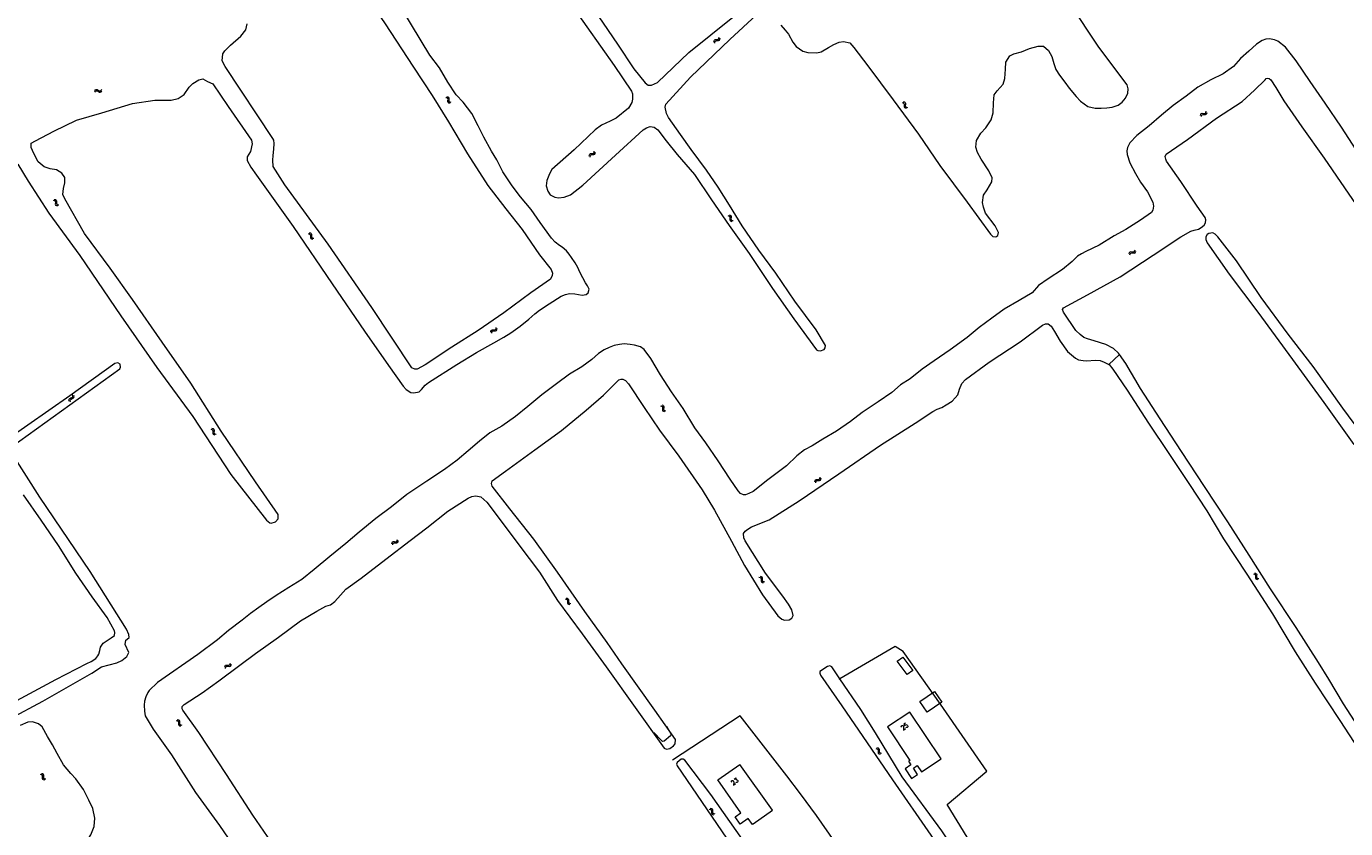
# Model space of a CAD drawing. Header units: metres. Extents: x 189705 to 199106, y 581686 to 588448.
# Tile 306 of 555: x 195425 to 195890, y 585041 to 585323. Entities that reach past the tile are written whole.
import ezdxf

# ---------------------------------------------------------------- set-up
doc = ezdxf.new("R2010")
doc.units = ezdxf.units.M
doc.layers.add('B-WA-OG-GBKN-G', color=7, linetype='Continuous', lineweight=18)
doc.styles.add('Style-STANDARD', font='STANDARD.shx')

msp = doc.modelspace()

# ---------------------------------------------------------------- linework, layer by layer
at = {"layer": 'B-WA-OG-GBKN-G'}
for p, q in [((195667.269, 585317.446), (195667.314, 585317.851)), ((195667.314, 585317.851), (195667.465, 585318.141)), ((195667.465, 585318.141), (195667.774, 585318.28)), ((195667.607, 585317.082), (195667.654, 585317.487)), ((195667.654, 585317.487), (195667.808, 585317.777)), ((195667.774, 585318.28), (195668.18, 585318.299)), ((195667.808, 585317.777), (195668.106, 585317.911)), ((195668.106, 585317.911), (195668.52, 585317.936)), ((195668.18, 585318.299), (195668.588, 585318.319)), ((195668.52, 585317.936), (195668.927, 585317.953)), ((195668.588, 585318.319), (195668.889, 585318.451)), ((195668.889, 585318.451), (195669.048, 585318.748)), ((195668.927, 585317.953), (195669.229, 585318.086)), ((195669.048, 585318.748), (195669.094, 585319.154)), ((195669.229, 585318.086), (195669.386, 585318.384)), ((195669.386, 585318.384), (195669.432, 585318.79)), ((195449.428, 585300.331), (195449.689, 585300.644)), ((195449.508, 585299.841), (195449.772, 585300.152)), ((195449.689, 585300.644), (195449.975, 585300.803)), ((195449.772, 585300.152), (195450.06, 585300.309)), ((195449.975, 585300.803), (195450.309, 585300.747)), ((195450.06, 585300.309), (195450.382, 585300.256)), ((195450.309, 585300.747), (195450.658, 585300.539)), ((195450.382, 585300.256), (195450.741, 585300.049)), ((195450.658, 585300.539), (195451.01, 585300.33)), ((195450.741, 585300.049), (195451.09, 585299.838)), ((195451.01, 585300.33), (195451.334, 585300.273)), ((195451.09, 585299.838), (195451.415, 585299.781)), ((195451.334, 585300.273), (195451.63, 585300.433)), ((195451.415, 585299.781), (195451.711, 585299.943)), ((195451.63, 585300.433), (195451.893, 585300.746)), ((195451.711, 585299.943), (195451.974, 585300.256)), ((195573.348, 585297.782), (195572.948, 585297.868)), ((195573.743, 585298.083), (195573.343, 585298.169)), ((195573.628, 585297.596), (195573.348, 585297.782)), ((195573.73, 585297.283), (195573.628, 585297.596)), ((195573.689, 585296.469), (195573.71, 585296.875)), ((195573.797, 585296.147), (195573.689, 585296.469)), ((195573.71, 585296.875), (195573.73, 585297.283)), ((195574.025, 585297.898), (195573.743, 585298.083)), ((195574.071, 585295.969), (195573.797, 585296.147)), ((195574.127, 585297.585), (195574.025, 585297.898)), ((195574.47, 585295.885), (195574.071, 585295.969)), ((195574.089, 585296.763), (195574.104, 585297.177)), ((195574.193, 585296.454), (195574.089, 585296.763)), ((195574.104, 585297.177), (195574.127, 585297.585)), ((195574.467, 585296.272), (195574.193, 585296.454)), ((195574.865, 585296.185), (195574.467, 585296.272)), ((195733.477, 585296.154), (195733.874, 585296.062)), ((195733.874, 585296.062), (195734.146, 585295.878)), ((195733.875, 585296.45), (195734.273, 585296.361)), ((195734.146, 585295.878), (195734.246, 585295.568)), ((195734.226, 585295.153), (195734.199, 585294.746)), ((195734.199, 585294.746), (195734.298, 585294.432)), ((195734.246, 585295.568), (195734.226, 585295.153)), ((195734.273, 585296.361), (195734.545, 585296.18)), ((195734.298, 585294.432), (195734.577, 585294.243)), ((195734.545, 585296.18), (195734.649, 585295.857)), ((195734.577, 585294.243), (195734.976, 585294.153)), ((195734.624, 585295.451), (195734.599, 585295.044)), ((195734.599, 585295.044), (195734.698, 585294.729)), ((195734.649, 585295.857), (195734.624, 585295.451)), ((195734.698, 585294.729), (195734.976, 585294.539)), ((195734.976, 585294.539), (195735.374, 585294.449)), ((195838.471, 585291.619), (195838.56, 585292.016)), ((195838.56, 585292.016), (195838.743, 585292.288)), ((195838.743, 585292.288), (195839.065, 585292.391)), ((195838.766, 585291.219), (195838.858, 585291.616)), ((195838.858, 585291.616), (195839.044, 585291.887)), ((195839.044, 585291.887), (195839.354, 585291.987)), ((195839.065, 585292.391), (195839.471, 585292.365)), ((195839.354, 585291.987), (195839.768, 585291.967)), ((195839.471, 585292.365), (195839.879, 585292.34)), ((195839.768, 585291.967), (195840.175, 585291.939)), ((195839.879, 585292.34), (195840.193, 585292.437)), ((195840.175, 585291.939), (195840.49, 585292.036)), ((195840.193, 585292.437), (195840.384, 585292.715)), ((195840.384, 585292.715), (195840.475, 585293.113)), ((195840.49, 585292.036), (195840.679, 585292.315)), ((195840.679, 585292.315), (195840.77, 585292.714)), ((195623.421, 585277.352), (195623.456, 585277.758)), ((195623.456, 585277.758), (195623.601, 585278.051)), ((195623.601, 585278.051), (195623.907, 585278.197)), ((195623.767, 585276.996), (195623.805, 585277.401)), ((195623.805, 585277.401), (195623.952, 585277.695)), ((195623.907, 585278.197), (195624.313, 585278.225)), ((195623.952, 585277.695), (195624.247, 585277.835)), ((195624.247, 585277.835), (195624.66, 585277.869)), ((195624.313, 585278.225), (195624.72, 585278.254)), ((195624.66, 585277.869), (195625.067, 585277.896)), ((195624.72, 585278.254), (195625.019, 585278.392)), ((195625.019, 585278.392), (195625.171, 585278.693)), ((195625.067, 585277.896), (195625.366, 585278.035)), ((195625.171, 585278.693), (195625.208, 585279.1)), ((195625.366, 585278.035), (195625.517, 585278.336)), ((195625.517, 585278.336), (195625.554, 585278.743)), ((195434.824, 585261.804), (195435.224, 585261.723)), ((195435.215, 585262.111), (195435.615, 585262.033)), ((195435.224, 585261.723), (195435.5, 585261.546)), ((195435.615, 585262.033), (195435.892, 585261.859)), ((195435.892, 585261.859), (195436.004, 585261.539)), ((195435.5, 585261.546), (195435.609, 585261.239)), ((195435.6, 585260.824), (195435.584, 585260.417)), ((195435.584, 585260.417), (195435.691, 585260.105)), ((195435.609, 585261.239), (195435.6, 585260.824)), ((195435.691, 585260.105), (195435.975, 585259.924)), ((195435.975, 585259.924), (195436.376, 585259.844)), ((195435.99, 585261.133), (195435.976, 585260.725)), ((195435.976, 585260.725), (195436.083, 585260.413)), ((195436.004, 585261.539), (195435.99, 585261.133)), ((195436.083, 585260.413), (195436.366, 585260.231)), ((195436.366, 585260.231), (195436.767, 585260.151)), ((195672.186, 585256.407), (195672.58, 585256.3)), ((195672.58, 585256.3), (195672.844, 585256.105)), ((195672.596, 585256.687), (195672.99, 585256.584)), ((195672.844, 585256.105), (195672.933, 585255.792)), ((195672.897, 585255.378), (195672.855, 585254.973)), ((195672.855, 585254.973), (195672.941, 585254.655)), ((195672.933, 585255.792), (195672.897, 585255.378)), ((195672.941, 585254.655), (195673.213, 585254.456)), ((195672.99, 585256.584), (195673.255, 585256.392)), ((195673.213, 585254.456), (195673.608, 585254.35)), ((195673.255, 585256.392), (195673.347, 585256.066)), ((195673.306, 585255.661), (195673.266, 585255.255)), ((195673.266, 585255.255), (195673.353, 585254.937)), ((195673.347, 585256.066), (195673.306, 585255.661)), ((195673.353, 585254.937), (195673.623, 585254.737)), ((195673.623, 585254.737), (195674.018, 585254.631)), ((195524.531, 585250.06), (195524.932, 585249.988)), ((195524.915, 585250.375), (195525.317, 585250.306)), ((195524.932, 585249.988), (195525.213, 585249.817)), ((195525.213, 585249.817), (195525.328, 585249.512)), ((195525.317, 585250.306), (195525.597, 585250.137)), ((195525.328, 585249.097), (195525.32, 585248.689)), ((195525.32, 585248.689), (195525.434, 585248.38)), ((195525.328, 585249.512), (195525.328, 585249.097)), ((195525.434, 585248.38), (195525.722, 585248.205)), ((195525.597, 585250.137), (195525.717, 585249.82)), ((195525.711, 585249.414), (195525.706, 585249.005)), ((195525.706, 585249.005), (195525.819, 585248.696)), ((195525.717, 585249.82), (195525.711, 585249.414)), ((195525.722, 585248.205), (195526.125, 585248.134)), ((195525.819, 585248.696), (195526.106, 585248.52)), ((195526.106, 585248.52), (195526.508, 585248.449)), ((195813.375, 585243.001), (195813.488, 585243.392)), ((195813.488, 585243.392), (195813.685, 585243.653)), ((195813.685, 585243.653), (195814.013, 585243.738)), ((195813.762, 585242.976), (195813.963, 585243.236)), ((195813.963, 585243.236), (195814.278, 585243.318)), ((195814.013, 585243.738), (195814.417, 585243.688)), ((195814.278, 585243.318), (195814.691, 585243.273)), ((195814.417, 585243.688), (195814.823, 585243.639)), ((195814.691, 585243.273), (195815.096, 585243.222)), ((195814.823, 585243.639), (195815.142, 585243.718)), ((195815.096, 585243.222), (195815.415, 585243.301)), ((195815.142, 585243.718), (195815.349, 585243.984)), ((195815.349, 585243.984), (195815.463, 585244.377)), ((195815.415, 585243.301), (195815.62, 585243.568)), ((195815.62, 585243.568), (195815.734, 585243.961)), ((195813.647, 585242.585), (195813.762, 585242.976)), ((195588.782, 585215.445), (195588.851, 585215.847)), ((195588.851, 585215.847), (195589.018, 585216.128)), ((195589.018, 585216.128), (195589.335, 585216.248)), ((195589.098, 585215.062), (195589.169, 585215.463)), ((195589.169, 585215.463), (195589.34, 585215.744)), ((195589.335, 585216.248), (195589.742, 585216.243)), ((195589.34, 585215.744), (195589.645, 585215.86)), ((195589.645, 585215.86), (195590.06, 585215.861)), ((195589.742, 585216.243), (195590.15, 585216.239)), ((195590.06, 585215.861), (195590.468, 585215.854)), ((195590.15, 585216.239), (195590.459, 585216.353)), ((195590.459, 585216.353), (195590.635, 585216.64)), ((195590.468, 585215.854), (195590.776, 585215.968)), ((195590.635, 585216.64), (195590.705, 585217.042)), ((195590.776, 585215.968), (195590.951, 585216.256)), ((195590.951, 585216.256), (195591.021, 585216.659)), ((195440.437, 585191.924), (195440.688, 585192.151)), ((195440.688, 585192.151), (195441.068, 585192.295)), ((195441.068, 585192.295), (195441.45, 585192.441)), ((195441.118, 585191.903), (195441.504, 585192.056)), ((195441.45, 585192.441), (195441.695, 585192.66)), ((195441.504, 585192.056), (195441.886, 585192.199)), ((195441.754, 585192.992), (195441.672, 585193.392)), ((195441.695, 585192.66), (195441.754, 585192.992)), ((195441.886, 585192.199), (195442.131, 585192.418)), ((195442.188, 585192.751), (195442.106, 585193.151)), ((195442.131, 585192.418), (195442.188, 585192.751)), ((195440.384, 585191.601), (195440.437, 585191.924)), ((195440.467, 585191.202), (195440.384, 585191.601)), ((195440.821, 585191.36), (195440.877, 585191.684)), ((195440.901, 585190.961), (195440.821, 585191.36)), ((195440.877, 585191.684), (195441.118, 585191.903)), ((195648.495, 585189.556), (195648.888, 585189.448)), ((195648.888, 585189.448), (195649.151, 585189.252)), ((195648.905, 585189.835), (195649.299, 585189.73)), ((195649.151, 585189.252), (195649.239, 585188.938)), ((195649.202, 585188.525), (195649.158, 585188.119)), ((195649.158, 585188.119), (195649.243, 585187.802)), ((195649.239, 585188.938), (195649.202, 585188.525)), ((195649.243, 585187.802), (195649.514, 585187.601)), ((195649.299, 585189.73), (195649.563, 585189.537)), ((195649.514, 585187.601), (195649.909, 585187.494)), ((195649.563, 585189.537), (195649.654, 585189.211)), ((195649.611, 585188.806), (195649.57, 585188.4)), ((195649.57, 585188.4), (195649.655, 585188.082)), ((195649.654, 585189.211), (195649.611, 585188.806)), ((195649.655, 585188.082), (195649.925, 585187.881)), ((195649.925, 585187.881), (195650.319, 585187.774)), ((195490.269, 585181.324), (195490.666, 585181.23)), ((195490.666, 585181.23), (195490.936, 585181.044)), ((195490.67, 585181.618), (195491.067, 585181.526)), ((195490.936, 585181.044), (195491.034, 585180.733)), ((195491.012, 585180.319), (195490.982, 585179.912)), ((195490.982, 585179.912), (195491.078, 585179.597)), ((195491.034, 585180.733), (195491.012, 585180.319)), ((195491.067, 585181.526), (195491.338, 585181.343)), ((195491.078, 585179.597), (195491.356, 585179.406)), ((195491.338, 585181.343), (195491.44, 585181.02)), ((195491.356, 585179.406), (195491.754, 585179.313)), ((195491.411, 585180.614), (195491.384, 585180.206)), ((195491.384, 585180.206), (195491.48, 585179.891)), ((195491.44, 585181.02), (195491.411, 585180.614)), ((195491.48, 585179.891), (195491.756, 585179.699)), ((195491.756, 585179.699), (195492.155, 585179.606)), ((195704.604, 585164.037), (195704.665, 585164.442)), ((195702.781, 585162.798), (195702.84, 585163.201)), ((195702.84, 585163.201), (195703.001, 585163.486)), ((195703.001, 585163.486), (195703.315, 585163.614)), ((195703.106, 585162.423), (195703.168, 585162.826)), ((195703.168, 585162.826), (195703.332, 585163.11)), ((195703.315, 585163.614), (195703.721, 585163.619)), ((195703.332, 585163.11), (195703.633, 585163.234)), ((195703.633, 585163.234), (195704.048, 585163.245)), ((195703.721, 585163.619), (195704.13, 585163.625)), ((195704.048, 585163.245), (195704.456, 585163.248)), ((195704.13, 585163.625), (195704.436, 585163.746)), ((195704.436, 585163.746), (195704.604, 585164.037)), ((195704.456, 585163.248), (195704.762, 585163.369)), ((195704.762, 585163.369), (195704.93, 585163.662)), ((195704.93, 585163.662), (195704.99, 585164.066)), ((195553.98, 585141.001), (195554.06, 585141.401)), ((195554.06, 585141.401), (195554.236, 585141.677)), ((195554.236, 585141.677), (195554.556, 585141.788)), ((195554.285, 585140.609), (195554.368, 585141.008)), ((195554.368, 585141.008), (195554.546, 585141.284)), ((195554.546, 585141.284), (195554.854, 585141.391)), ((195554.556, 585141.788), (195554.962, 585141.771)), ((195554.854, 585141.391), (195555.269, 585141.381)), ((195554.962, 585141.771), (195555.37, 585141.756)), ((195555.269, 585141.381), (195555.677, 585141.363)), ((195555.37, 585141.756), (195555.682, 585141.862)), ((195555.677, 585141.363), (195555.988, 585141.468)), ((195555.682, 585141.862), (195555.866, 585142.143)), ((195555.866, 585142.143), (195555.947, 585142.544)), ((195555.988, 585141.468), (195556.171, 585141.751)), ((195556.171, 585141.751), (195556.253, 585142.152)), ((195683.114, 585129.271), (195683.516, 585129.203)), ((195683.495, 585129.59), (195683.897, 585129.524)), ((195683.516, 585129.203), (195683.797, 585129.034)), ((195683.797, 585129.034), (195683.916, 585128.73)), ((195683.897, 585129.524), (195684.179, 585129.358)), ((195683.919, 585128.315), (195683.915, 585127.907)), ((195683.915, 585127.907), (195684.031, 585127.599)), ((195683.916, 585128.73), (195683.919, 585128.315)), ((195684.031, 585127.599), (195684.321, 585127.426)), ((195684.179, 585129.358), (195684.301, 585129.042)), ((195684.299, 585128.635), (195684.298, 585128.227)), ((195684.298, 585128.227), (195684.414, 585127.919)), ((195684.301, 585129.042), (195684.299, 585128.635)), ((195684.321, 585127.426), (195684.724, 585127.359)), ((195684.414, 585127.919), (195684.702, 585127.745)), ((195684.702, 585127.745), (195685.105, 585127.677)), ((195857.055, 585130.452), (195857.452, 585130.362)), ((195857.452, 585130.75), (195857.85, 585130.663)), ((195857.452, 585130.362), (195857.725, 585130.179)), ((195857.725, 585130.179), (195857.826, 585129.869)), ((195857.808, 585129.455), (195857.783, 585129.048)), ((195857.783, 585129.048), (195857.883, 585128.734)), ((195857.826, 585129.869), (195857.808, 585129.455)), ((195857.85, 585130.663), (195858.123, 585130.483)), ((195857.883, 585128.734), (195858.163, 585128.546)), ((195858.123, 585130.483), (195858.228, 585130.161)), ((195858.163, 585128.546), (195858.562, 585128.458)), ((195858.205, 585129.755), (195858.182, 585129.347)), ((195858.182, 585129.347), (195858.282, 585129.033)), ((195858.228, 585130.161), (195858.205, 585129.755)), ((195858.282, 585129.033), (195858.56, 585128.844)), ((195858.56, 585128.844), (195858.959, 585128.756)), ((195614.91, 585121.604), (195615.312, 585121.542)), ((195615.285, 585121.929), (195615.688, 585121.869)), ((195615.312, 585121.542), (195615.597, 585121.378)), ((195615.597, 585121.378), (195615.72, 585121.076)), ((195615.688, 585121.869), (195615.973, 585121.708)), ((195615.72, 585121.076), (195615.73, 585120.661)), ((195615.73, 585120.661), (195615.733, 585120.253)), ((195615.733, 585120.253), (195615.854, 585119.947)), ((195615.854, 585119.947), (195616.146, 585119.779)), ((195615.973, 585121.708), (195616.1, 585121.394)), ((195616.1, 585121.394), (195616.105, 585120.987)), ((195616.105, 585120.987), (195616.11, 585120.579)), ((195616.11, 585120.579), (195616.231, 585120.273)), ((195616.146, 585119.779), (195616.55, 585119.718)), ((195616.231, 585120.273), (195616.522, 585120.103)), ((195616.522, 585120.103), (195616.926, 585120.042)), ((195495.191, 585097.612), (195495.283, 585098.009)), ((195495.283, 585098.009), (195495.468, 585098.28)), ((195495.468, 585098.28), (195495.791, 585098.38)), ((195495.483, 585097.211), (195495.579, 585097.607)), ((195495.579, 585097.607), (195495.766, 585097.877)), ((195495.766, 585097.877), (195496.077, 585097.975)), ((195495.791, 585098.38), (195496.197, 585098.351)), ((195496.077, 585097.975), (195496.491, 585097.951)), ((195496.197, 585098.351), (195496.604, 585098.323)), ((195496.491, 585097.951), (195496.898, 585097.92)), ((195496.604, 585098.323), (195496.919, 585098.419)), ((195496.898, 585097.92), (195497.213, 585098.015)), ((195496.919, 585098.419), (195497.112, 585098.694)), ((195497.112, 585098.694), (195497.206, 585099.092)), ((195497.213, 585098.015), (195497.404, 585098.293)), ((195497.404, 585098.293), (195497.498, 585098.691)), ((195478.112, 585078.89), (195478.513, 585078.819)), ((195478.495, 585079.206), (195478.897, 585079.137)), ((195478.513, 585078.819), (195478.794, 585078.648)), ((195478.794, 585078.648), (195478.91, 585078.343)), ((195478.897, 585079.137), (195479.178, 585078.97)), ((195478.911, 585077.928), (195478.904, 585077.52)), ((195478.904, 585077.52), (195479.018, 585077.212)), ((195478.91, 585078.343), (195478.911, 585077.928)), ((195479.018, 585077.212), (195479.306, 585077.037)), ((195479.178, 585078.97), (195479.298, 585078.653)), ((195479.293, 585078.246), (195479.289, 585077.838)), ((195479.289, 585077.838), (195479.403, 585077.529)), ((195479.298, 585078.653), (195479.293, 585078.246)), ((195479.306, 585077.037), (195479.709, 585076.967)), ((195479.403, 585077.529), (195479.69, 585077.353)), ((195479.69, 585077.353), (195480.092, 585077.283)), ((195724.233, 585069.026), (195724.633, 585068.95)), ((195724.619, 585069.337), (195725.02, 585069.264)), ((195724.633, 585068.95), (195724.911, 585068.776)), ((195724.911, 585068.776), (195725.024, 585068.47)), ((195725.02, 585068.055), (195725.009, 585067.647)), ((195725.009, 585067.647), (195725.119, 585067.337)), ((195725.02, 585069.264), (195725.299, 585069.093)), ((195725.024, 585068.47), (195725.02, 585068.055)), ((195725.119, 585067.337), (195725.405, 585067.159)), ((195725.299, 585069.093), (195725.415, 585068.775)), ((195725.406, 585068.368), (195725.397, 585067.96)), ((195725.397, 585067.96), (195725.507, 585067.65)), ((195725.405, 585067.159), (195725.807, 585067.084)), ((195725.415, 585068.775), (195725.406, 585068.368)), ((195725.507, 585067.65), (195725.792, 585067.471)), ((195725.792, 585067.471), (195726.194, 585067.396)), ((195430.737, 585059.802), (195430.336, 585059.882)), ((195431.128, 585060.107), (195430.727, 585060.188)), ((195431.019, 585059.618), (195430.737, 585059.802)), ((195431.125, 585059.307), (195431.019, 585059.618)), ((195431.094, 585058.492), (195431.11, 585058.899)), ((195431.206, 585058.172), (195431.094, 585058.492)), ((195431.11, 585058.899), (195431.125, 585059.307)), ((195431.412, 585059.925), (195431.128, 585060.107)), ((195431.482, 585057.997), (195431.206, 585058.172)), ((195431.518, 585059.614), (195431.412, 585059.925)), ((195431.882, 585057.918), (195431.482, 585057.997)), ((195431.49, 585058.791), (195431.5, 585059.206)), ((195431.598, 585058.484), (195431.49, 585058.791)), ((195431.5, 585059.206), (195431.518, 585059.614)), ((195431.874, 585058.306), (195431.598, 585058.484)), ((195432.273, 585058.224), (195431.874, 585058.306)), ((195665.617, 585047.69), (195666.018, 585047.619)), ((195666, 585048.006), (195666.402, 585047.938)), ((195666.018, 585047.619), (195666.299, 585047.449)), ((195666.299, 585047.449), (195666.416, 585047.144)), ((195666.402, 585047.938), (195666.683, 585047.771)), ((195666.417, 585046.729), (195666.411, 585046.321)), ((195666.411, 585046.321), (195666.526, 585046.013)), ((195666.416, 585047.144), (195666.417, 585046.729)), ((195666.526, 585046.013), (195666.814, 585045.839)), ((195666.683, 585047.771), (195666.803, 585047.454)), ((195666.799, 585047.048), (195666.796, 585046.639)), ((195666.796, 585046.639), (195666.91, 585046.331)), ((195666.803, 585047.454), (195666.799, 585047.048)), ((195666.814, 585045.839), (195667.217, 585045.769)), ((195666.91, 585046.331), (195667.197, 585046.155)), ((195667.197, 585046.155), (195667.6, 585046.086))]:
    msp.add_line(p, q, dxfattribs=at)
at = {"layer": 'B-WA-OG-GBKN-G', "flags": 128}
for points in [[(195466.743, 585377.626), (195457.26, 585393.765), (195456.862, 585396.336), (195457.302, 585397.86), (195465.288, 585404.08), (195473.249, 585409.254), (195475.859, 585411.332), (195477.088, 585413.578), (195478.717, 585416.044), (195480.268, 585417.425), (195482.81, 585418.978), (195484.619, 585419.623), (195486.078, 585419.066), (195487.24, 585417.748), (195498.208, 585402.008), (195512.647, 585381.345), (195524.324, 585363.421), (195536.956, 585344.981), (195551.408, 585324.188), (195561.614, 585308.643), (195568.117, 585298.612), (195573.86, 585289.348)], [(195611.865, 585338.002), (195622.602, 585322.78), (195632.224, 585309.222), (195638.296, 585300.164), (195638.667, 585299.176), (195638.672, 585297.315), (195638.367, 585296.216), (195637.273, 585294.157), (195632.92, 585290.718), (195630.771, 585289.639), (195627.687, 585288.19)], [(195623.235, 585331.442), (195633.324, 585316.715), (195639.136, 585307.969), (195643.119, 585303.044), (195644.14, 585302.281), (195645.308, 585302.253), (195646.374, 585302.692), (195647.431, 585303.184), (195658.402, 585313.798), (195681.681, 585332.556)], [(195672.934, 585318.383), (195686.896, 585331.356)], [(195599.129, 585217.497), (195602.203, 585219.973), (195604.254, 585221.837), (195605.872, 585223.152), (195609.371, 585225.337), (195613.543, 585228.121), (195615.03, 585228.623), (195616.472, 585228.976), (195618.391, 585228.914), (195619.612, 585228.634), (195620.936, 585228.38), (195622.312, 585228.669), (195622.985, 585229.236), (195623.349, 585230.528), (195622.796, 585231.731), (195622.158, 585232.72), (195621.114, 585234.492), (195620.135, 585236.471), (195619.356, 585238.146), (195618.474, 585239.763), (195617.198, 585241.723), (195616.346, 585242.823), (195615.444, 585244.013), (195613.863, 585245.295), (195612.914, 585245.917), (195611.43, 585247.038), (195610.192, 585248.513), (195606.098, 585253.934), (195603.024, 585258.553), (195599.212, 585263.057), (195596.311, 585266.932), (195593.005, 585271.855), (195590.886, 585276.006), (195589.069, 585279.008), (195586.305, 585284.026), (195584.328, 585288.016), (195582.119, 585292.291), (195579.109, 585296.296), (195576.632, 585298.82), (195573.699, 585303.27), (195570.684, 585308.399), (195567.383, 585312.85), (195557.439, 585329.083)], [(195764.791, 585290.109), (195765.467, 585292.589), (195765.577, 585296.066), (195765.904, 585298.831), (195766.902, 585300.302), (195768.999, 585302.651), (195769.675, 585304.562), (195769.835, 585307.922), (195769.917, 585310.403), (195771.433, 585312.61), (195772.83, 585313.254), (195775.519, 585314.038), (195778.351, 585315.17), (195781.376, 585315.966), (195783.256, 585315.944), (195785.005, 585314.487), (195786.138, 585312.366), (195786.851, 585309.922), (195787.584, 585307.756), (195788.802, 585305.764), (195790.672, 585303.293), (195792.29, 585301.229), (195794.721, 585298.297), (195796.289, 585296.634), (195798.87, 585294.814), (195801.382, 585294.157), (195803.541, 585294.141), (195805.466, 585294.254), (195807.425, 585294.593), (195809.461, 585295.216), (195810.858, 585296.248), (195812.095, 585297.693), (195812.861, 585299.501), (195813.063, 585301.032), (195812.704, 585302.331), (195802.737, 585315.614), (195792.476, 585330.938)], [(195573.86, 585289.348), (195580.568, 585278.171), (195587.708, 585266.955), (195594.104, 585258.822), (195599.843, 585251.53), (195605.928, 585242.668), (195610.054, 585237.434), (195610.517, 585236.218), (195610.432, 585235.378), (195609.732, 585234.023), (195602.888, 585229.279), (195593.397, 585222.174), (195584.301, 585215.973), (195575.039, 585210.122), (195565.692, 585203.948), (195562.913, 585202.399), (195562.009, 585202.374), (195561.041, 585202.866), (195546.964, 585224.11), (195531.544, 585246.35), (195516.291, 585267.259), (195512.24, 585273.643), (195512.061, 585275.878), (195512.217, 585277.595), (195512.464, 585279.804), (195512.517, 585281.78), (195512.401, 585282.878), (195512.092, 585283.46), (195495.305, 585308.813), (195494.338, 585310.88), (195494.572, 585313.244), (195495.244, 585314.341), (195497.248, 585316.29), (195500.815, 585319.465), (195502.638, 585321.737), (195503.117, 585323.778)], [(195690.822, 585323.367), (195692.395, 585321.572), (195693.509, 585320.193), (195695.089, 585317.394), (195696.212, 585315.842), (195698.556, 585314.193), (195700.287, 585313.74), (195703.464, 585313.613), (195704.98, 585314.035), (195707.623, 585315.537), (195709.452, 585316.582), (195711.393, 585317.375), (195712.822, 585317.676), (195715.089, 585317.152), (195716.455, 585315.514), (195721.431, 585309.063), (195730.364, 585297.126), (195739.236, 585285.085), (195746.767, 585274.007), (195756.321, 585261.098), (195764.597, 585249.854), (195765.384, 585249.031), (195766.449, 585248.916), (195767.177, 585249.417), (195767.43, 585250.447), (195766.178, 585252.778), (195762.811, 585257.289), (195762.077, 585259.332), (195761.822, 585260.96), (195762.136, 585263.609), (195763.406, 585265.429), (195765.026, 585268.243), (195765.119, 585269.729), (195764.012, 585272.148), (195761.24, 585276.288), (195760.029, 585278.642), (195759.477, 585280.413), (195759.61, 585282.804), (195761.191, 585285.386), (195762.9, 585287.244), (195764.791, 585290.109)], [(195627.687, 585288.19), (195625.519, 585286.574), (195618.148, 585279.53), (195610.257, 585272.591), (195609.423, 585271.146), (195608.545, 585268.741), (195608.299, 585266.906), (195608.798, 585265.043), (195609.645, 585263.743), (195611.306, 585262.944), (195612.552, 585262.708), (195614.587, 585262.869), (195616.848, 585263.688), (195621.157, 585267.144), (195632.665, 585277.627), (195642.377, 585286.598), (195643.616, 585287.306), (195644.838, 585287.694), (195646.232, 585287.509), (195647.537, 585286.537), (195650.44, 585282.654), (195654.294, 585277.911), (195660.447, 585270.827), (195666.432, 585261.925), (195672.668, 585252.944), (195679.639, 585243.088), (195687.904, 585230.814), (195695.428, 585220.065), (195703.34, 585209.203), (195703.885, 585208.925), (195704.717, 585208.897), (195706.007, 585209.354), (195706.467, 585209.899), (195706.59, 585210.678), (195703.248, 585216.216), (195695.767, 585226.29), (195689.056, 585236.189), (195683.104, 585244.216), (195677.205, 585252.833), (195672.758, 585260.104), (195668.829, 585266.406), (195664.631, 585272.413), (195659.301, 585279.678), (195655.552, 585284.905), (195651.32, 585290.956), (195650.638, 585292.299), (195650.088, 585294.551), (195650.323, 585295.598), (195659.041, 585305.125), (195672.934, 585318.383)], [(195893.267, 585279.542), (195888.007, 585287.492), (195882.355, 585295.901), (195877.063, 585303.528), (195872.126, 585310.87), (195868.386, 585315.69), (195865.715, 585317.769), (195864.514, 585318.185), (195862.731, 585318.504), (195861.477, 585318.422), (195860.126, 585318.03), (195858.121, 585316.696), (195855.416, 585314.252), (195852.53, 585311.685), (195850.044, 585308.892), (195846.479, 585306.255), (195842.133, 585304.091), (195837.509, 585301.585), (195833.388, 585298.42), (195828.846, 585295.087), (195824.744, 585291.721), (195820.383, 585287.98), (195816.087, 585284.531), (195813.582, 585282.041), (195812.816, 585280.349), (195812.517, 585279.18), (195812.606, 585277.868), (195813.557, 585274.946), (195815.58, 585271.215), (195817.345, 585268.213), (195819.814, 585264.752), (195821.656, 585261.112), (195821.918, 585259.703), (195821.703, 585258.378), (195821.275, 585257.474), (195817.355, 585254.845), (195812.199, 585251.519), (195808.067, 585249.284), (195802.834, 585246.023), (195798.074, 585243.751), (195796.548, 585242.971), (195795.216, 585242.121), (195793.345, 585240.231), (195789.871, 585237.426), (195784.909, 585234.145), (195781.474, 585231.883), (195779.254, 585229.308), (195774.713, 585226.583), (195769.423, 585223.548), (195765.004, 585220.403)], [(195437.847, 585271.365), (195436.001, 585272.477), (195433.818, 585272.802), (195431.661, 585273.552), (195429.506, 585275.298), (195427.996, 585278.295), (195427.081, 585280.337), (195427.095, 585281.925), (195428.555, 585282.751), (195435.003, 585286.144), (195443.091, 585289.91), (195451.941, 585292.525), (195462.702, 585295.825), (195470.582, 585296.956), (195472.791, 585296.993), (195476.317, 585297.042), (195478.784, 585297.622), (195480.904, 585298.951), (195482.701, 585301.52), (195483.903, 585302.901), (195486.048, 585304.191), (195487.534, 585304.513), (195489.135, 585303.53), (195490.955, 585302.767), (195496.426, 585294.82), (195504.594, 585282.97), (195504.89, 585281.587), (195504.23, 585278.914), (195503.092, 585277.029), (195503.13, 585275.737), (195504.381, 585273.412), (195506.329, 585270.646), (195519.272, 585252.554), (195532.937, 585232.395), (195544.382, 585215.815), (195552.847, 585203.7), (195557.918, 585196.438), (195559.009, 585195.236), (195560.635, 585194.182), (195561.701, 585194.11), (195563.548, 585194.503), (195564.44, 585195.303), (195565.687, 585196.768), (195566.838, 585197.717), (195576.847, 585204.004), (195583.736, 585208.238), (195589.86, 585211.684), (195593.385, 585213.707), (195595.856, 585215.189), (195599.129, 585217.497)], [(195833.839, 585283.217), (195844.119, 585290.649), (195853.071, 585296.572), (195857.504, 585300.513), (195861.2, 585304.145), (195861.575, 585304.583), (195862.15, 585304.77), (195862.635, 585304.672), (195863.209, 585304.161), (195864.904, 585301.405), (195867.733, 585296.774), (195874.114, 585287.601), (195881.972, 585276.636), (195889.075, 585266.15), (195896.069, 585256.09)], [(195809.903, 585207.626), (195809.605, 585208.046), (195807.811, 585209.632), (195805.106, 585211.142), (195801.102, 585212.331), (195798.713, 585213.066), (195797.441, 585213.604), (195796.085, 585214.55), (195794.582, 585216.064), (195790.277, 585222.455), (195789.93, 585223.451), (195790.286, 585223.967), (195798.726, 585228.573), (195810.206, 585234.899), (195821.765, 585242.459), (195831.526, 585248.968), (195835.109, 585250.94), (195836.221, 585251.248), (195837.76, 585251.685), (195838.71, 585252.187), (195839.804, 585253.077), (195840.219, 585253.845), (195840.363, 585254.93), (195840.131, 585255.687), (195837.314, 585259.723), (195831.494, 585268.411), (195826.531, 585275.508), (195826.215, 585276.219), (195826.049, 585277.208), (195826.38, 585277.97), (195833.839, 585283.217)], [(195422.388, 585274.502), (195426.014, 585268.558), (195433.291, 585257.264), (195444.195, 585242.376), (195458.659, 585221.119), (195471.318, 585203.027), (195483.99, 585185.775), (195497.357, 585165.409), (195509.927, 585149.319), (195511.05, 585148.402), (195511.515, 585148.259), (195513.052, 585148.775), (195513.944, 585149.82), (195513.932, 585151.319), (195506.061, 585162.755), (195493.906, 585180.666), (195483.249, 585197.465), (195473.197, 585211.86), (195462.68, 585226.928), (195454.873, 585237.9), (195445.879, 585250.138), (195438.913, 585262.349), (195438.229, 585263.86), (195438.489, 585265.888), (195438.981, 585267.903), (195438.918, 585269.84), (195437.847, 585271.365)], [(195899.19, 585174.282), (195888.56, 585188.69), (195878.039, 585203.388), (195869.316, 585214.697), (195859.8, 585227.578), (195851.086, 585240.464), (195844.581, 585248.959), (195843.613, 585249.845), (195842.813, 585250.299), (195841.443, 585250.146), (195840.854, 585249.753), (195840.29, 585248.908), (195840.289, 585248.009), (195840.765, 585246.787), (195848.487, 585235.868), (195858.622, 585222.398), (195870.794, 585205.823), (195881.875, 585190.71), (195892.408, 585175.877)], [(195765.004, 585220.403), (195760.611, 585217.102), (195756.412, 585213.568), (195750.363, 585209.217), (195744.709, 585205.395), (195740.492, 585202.449), (195736.26, 585199.07), (195732.922, 585196.892), (195729.842, 585194.164), (195725.081, 585190.947), (195719.382, 585187.132), (195715.332, 585184.063), (195710.39, 585180.595), (195705.539, 585177.754), (195701.858, 585175.447), (195699.123, 585174.101), (195696.47, 585171.889), (195692.801, 585168.451), (195686.24, 585163.5), (195681.038, 585159.393), (195679.506, 585158.672), (195678.439, 585158.286), (195677.657, 585158.281), (195676.631, 585158.702), (195675.76, 585159.647), (195672.962, 585163.735), (195668.76, 585170.126), (195664.384, 585176.531), (195660.613, 585181.745), (195656.508, 585188.607), (195652.325, 585194.475), (195648.464, 585200.445), (195645.062, 585206.118), (195642.716, 585209.372), (195641.393, 585210.292), (195639.345, 585210.896), (195637.827, 585211.144), (195635.715, 585211.309), (195634.06, 585211.112), (195632.237, 585210.721), (195630.479, 585210.045), (195628.655, 585209.24), (195626.618, 585207.874), (195624.378, 585205.791), (195620.814, 585203.244), (195616.526, 585200.674), (195611.874, 585197.244), (195606.795, 585193.44), (195601.858, 585189.294), (195597.465, 585185.786)], [(195752.169, 585192.323), (195753.082, 585193.388), (195753.621, 585195.338), (195754.542, 585197.333), (195755.792, 585198.74), (195764.092, 585204.857), (195775.011, 585212.037), (195782.884, 585217.891), (195783.887, 585218.354), (195784.869, 585218.353), (195785.947, 585217.537), (195787.12, 585215.706), (195789.117, 585212.201), (195791.721, 585208.643), (195794.515, 585206.234), (195795.548, 585205.664), (195797.143, 585205.416), (195798.5, 585205.394), (195801.363, 585205.57), (195803.211, 585205.438), (195804.599, 585204.906), (195806.241, 585204.034)], [(195806.241, 585204.034), (195809.903, 585207.626)], [(195904.545, 585061.089), (195904.2, 585062.535), (195903.934, 585064.097), (195903.469, 585064.815), (195902.859, 585065.077), (195902.3, 585065.158), (195901.845, 585065.407), (195896.233, 585073.134), (195888.804, 585084.746), (195883.577, 585093.463), (195879.949, 585099.324), (195872.145, 585111.62), (195863.083, 585125.146), (195855.601, 585137.054), (195848.035, 585148.717), (195839.811, 585161.143), (195831.78, 585173.421), (195824.24, 585184.954), (195817.292, 585195.614), (195812.203, 585204.385), (195809.903, 585207.626)], [(195420.14, 585175.096), (195458.301, 585202.556), (195458.534, 585203.06), (195458.354, 585204.222), (195457.618, 585204.675), (195456.494, 585204.417), (195440.637, 585193.088), (195418.527, 585177.616)], [(195806.241, 585204.034), (195806.284, 585204.011), (195807.625, 585202.439), (195812.601, 585195.071), (195820.193, 585183.427), (195827.322, 585172.786), (195834.295, 585162.21), (195840.715, 585152.578), (195846.513, 585142.754), (195854.712, 585130.385), (195863.766, 585116.362), (195871.724, 585103.044), (195878.806, 585092.063), (195887.503, 585078.91), (195897.285, 585063.749), (195902.957, 585054.903), (195908.782, 585045.432), (195916.083, 585034.107)], [(195603.912, 585142.657), (195595.478, 585153.281), (195589.321, 585161.265), (195588.98, 585162.203), (195589.208, 585163.184), (195593.931, 585166.523), (195604.314, 585174.04), (195613.675, 585180.886), (195622.378, 585188.057), (195628.422, 585193.326), (195633.839, 585198.615), (195634.615, 585198.879), (195635.248, 585198.877), (195636.216, 585198.462), (195637.235, 585197.252), (195642.746, 585188.985), (195648.115, 585181.022), (195654.929, 585171.784), (195663.103, 585160.043), (195667.529, 585152.856), (195673.519, 585141.894), (195678.035, 585133.383), (195684.33, 585123.067), (195689.784, 585115.666), (195691.197, 585114.513), (195692.121, 585114.182), (195693.71, 585114.263), (195694.68, 585114.817), (195695.173, 585115.831), (195694.711, 585117.848), (195693.513, 585119.827), (195691.469, 585122.641), (195685.454, 585130.702), (195678.256, 585142.061), (195677.825, 585143.082), (195677.743, 585144.691), (195678.242, 585145.427), (195679.251, 585146.194), (195680.474, 585146.955), (195686.733, 585149.471), (195697.27, 585156.134), (195711.255, 585165.596), (195725.862, 585175.677), (195738.062, 585183.462), (195744.304, 585187.535), (195745.785, 585188.302), (195747.414, 585188.919), (195748.966, 585189.854), (195751.062, 585191.155), (195752.169, 585192.323)], [(195597.465, 585185.786), (195592.665, 585182.37), (195588.429, 585179.986), (195584.78, 585177.149), (195580.865, 585173.757), (195576.973, 585170.47), (195572.451, 585167.176), (195566.325, 585162.987), (195559.24, 585158.3), (195553.909, 585153.981), (195548.314, 585149.865), (195542.53, 585145.064), (195537.755, 585141.167), (195532.127, 585136.572), (195526.692, 585132.01), (195522.363, 585128.487), (195517.788, 585125.597), (195513.298, 585122.816), (195509.945, 585120.629), (195507.237, 585118.636), (195504.226, 585116.552), (195501.26, 585114.196), (195496.543, 585110.519), (195492.685, 585107.195), (195485.755, 585102.143), (195471.491, 585092.297), (195468.627, 585089.483), (195468.166, 585088.729), (195467.403, 585087.21), (195466.915, 585085.735), (195466.782, 585084.282), (195466.933, 585082.22), (195467.246, 585080.49), (195470.006, 585075.817), (195476.513, 585066.753), (195484.913, 585053.57), (195493.308, 585041.921), (195501.247, 585030.481)], [(195419.788, 585079.612), (195431.197, 585085.65), (195448.475, 585095.576), (195451.822, 585097.744), (195454.496, 585098.491), (195457.273, 585099.187), (195459.031, 585099.999), (195460.711, 585101.432), (195461.422, 585102.774), (195460.197, 585105.617), (195460.392, 585107.128), (195460.909, 585107.476), (195461.516, 585108.031), (195461.478, 585109.142), (195460.666, 585111.029), (195447.815, 585131.239), (195430.189, 585157.368), (195419.958, 585173.417)], [(195448.219, 585099.638), (195449.854, 585100.651), (195450.552, 585101.58), (195450.927, 585102.213), (195451.263, 585103.459), (195451.529, 585104.699), (195452.46, 585106.074), (195453.83, 585107.055), (195455.174, 585107.893), (195456.363, 585108.816), (195456.486, 585109.797), (195456.357, 585110.379), (195453.842, 585115.101), (195448.532, 585122.384), (195442.828, 585130.725), (195436.693, 585140.397), (195430.616, 585149.288), (195424.409, 585158.179)], [(195515.364, 585030.587), (195505.05, 585045.622), (195495.854, 585059.931), (195486.041, 585074.62), (195480.422, 585082.512), (195480.229, 585082.948), (195480.244, 585083.75), (195480.9, 585084.468), (195487.206, 585088.652), (195493.11, 585092.792), (195500.509, 585098.368), (195506.066, 585102.491), (195514.091, 585108.233), (195521.839, 585113.95), (195527.576, 585117.356), (195530.755, 585119.046), (195532.389, 585119.529), (195533.875, 585120.703), (195535.956, 585122.988), (195537.766, 585125.092), (195543.174, 585128.957), (195551.917, 585135.641), (195560.369, 585142.178), (195566.249, 585146.649), (195573.631, 585152.497), (195580.804, 585157.073), (195582.136, 585157.633), (195583.39, 585157.825), (195584.159, 585157.759), (195585.257, 585157.479), (195587.406, 585155.653), (195592.409, 585148.983), (195598.591, 585140.657), (195605.973, 585131.036), (195612.282, 585121.094), (195620.953, 585109.326), (195629.353, 585097.804), (195649.833, 585069.152), (195650.599, 585068.771), (195651.732, 585069.065), (195653.063, 585069.944), (195653.665, 585070.722), (195653.736, 585072.218), (195646.523, 585082.528), (195634.86, 585098.855), (195629.762, 585106.339), (195621.813, 585117.26), (195612.202, 585131.032), (195603.912, 585142.657)], [(195765.657, 585022.757), (195749.366, 585049.356), (195763.337, 585061.057), (195746.949, 585084.583), (195733.909, 585103.2), (195731.014, 585104.855), (195711.627, 585093.526)], [(195422.055, 585085.863), (195435.726, 585093.299), (195446.716, 585098.871), (195448.219, 585099.638)], [(195735.232, 585095.023), (195731.759, 585099.69), (195733.729, 585101.156), (195737.202, 585096.489), (195735.232, 585095.023)], [(195708.754, 585097.768), (195708.07, 585098.062), (195707.229, 585097.925), (195704.51, 585096.068), (195704.53, 585095.579), (195704.784, 585094.777), (195712.272, 585084.039), (195730.142, 585058.026), (195743.594, 585038.546), (195758.336, 585016.797), (195758.903, 585016.347), (195761.7, 585017.54), (195761.837, 585017.872), (195761.817, 585018.518), (195759.608, 585021.823), (195747.447, 585040.13), (195733.487, 585059.102), (195724.167, 585074.594), (195718.941, 585082.728), (195711.627, 585093.526), (195708.754, 585097.768)], [(195711.627, 585093.526), (195711.308, 585093.34)], [(195742.311, 585081.757), (195739.722, 585085.582), (195744.924, 585089.098), (195747.511, 585085.276), (195742.311, 585081.757)], [(195736.188, 585081.871), (195728.365, 585076.682), (195736.209, 585064.857), (195735.725, 585064.536), (195736.573, 585063.257), (195734.548, 585061.913), (195736.84, 585058.546), (195738.915, 585059.94), (195737.452, 585062.116), (195738.782, 585063.01), (195740.25, 585060.825)], [(195740.25, 585060.825), (195747.167, 585065.449), (195736.188, 585081.871)], [(195446.722, 585036.413), (195448.084, 585038.628), (195449.231, 585041.623), (195449.474, 585044.541), (195448.757, 585047.945), (195447.431, 585050.905), (195445.456, 585054.67), (195442.772, 585058.38), (195441.028, 585060.209), (195438.512, 585063.255), (195436.252, 585067.238), (195434.538, 585070.326), (195432.8, 585073.3), (195430.949, 585076.64), (195429.661, 585077.745), (195427.534, 585078.373), (195425.907, 585078.244), (195423.189, 585077.134)], [(195650.542, 585076.921), (195652.054, 585074.475), (195652.155, 585073.967), (195652.129, 585073.687), (195652.002, 585073.459), (195649.738, 585071.606), (195649.23, 585071.556), (195648.671, 585071.938), (195646.083, 585074.66)], [(195720.855, 585020.419), (195703.401, 585045.522), (195697.769, 585053.127), (195692.973, 585059.384), (195676.506, 585080.521), (195652.704, 585064.945)], [(195686.195, 585024.379), (195666.145, 585052.889), (195657.042, 585064.972), (195656.511, 585065.284), (195655.796, 585065.265), (195654.349, 585064.148), (195654.147, 585063.471), (195654.314, 585062.895), (195675.232, 585032.33)], [(195681.109, 585042.528), (195680.864, 585042.354), (195679.366, 585044.481), (195676.507, 585042.467), (195674.751, 585044.96), (195676.804, 585046.406), (195668.651, 585057.984), (195676.44, 585063.469)], [(195681.109, 585042.528), (195687.894, 585047.349), (195676.44, 585063.469)]]:
    msp.add_lwpolyline(points, dxfattribs=at)

# ---------------------------------------------------------------- texts
at = {"layer": 'B-WA-OG-GBKN-G', "style": 'Style-STANDARD'}
for s, p in [('25', (195733.788, 585075.411)), ('23', (195674.031, 585056.082))]:
    msp.add_text(s, height=1.6, rotation=35.5177, dxfattribs=at).set_placement(p)

doc.saveas('drawing.dxf')
